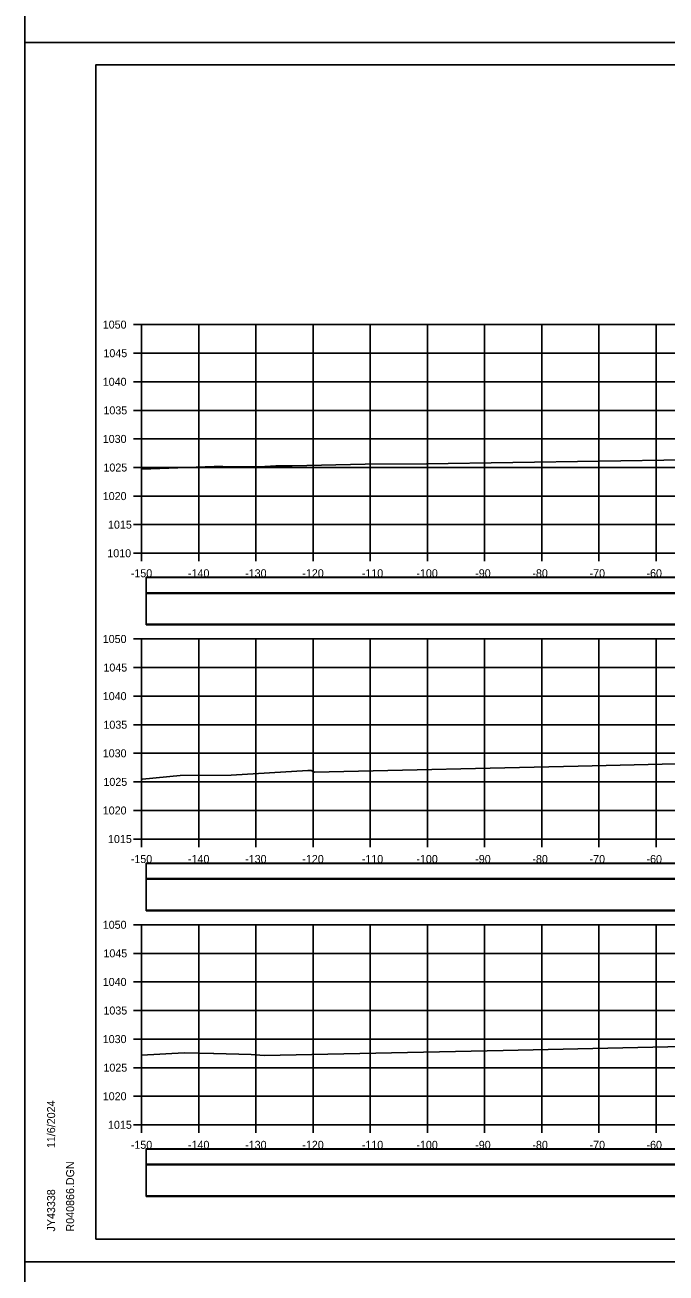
# Model space of a CAD drawing. Extents: x 1370565 to 1374448, y 301010 to 304637.
# Drawn here: x 1373198.4 to 1373310.5, y 302149.7 to 302368.1 of the extents above; entities that cross this region are included whole.
import ezdxf

# ---------------------------------------------------------------- set-up
doc = ezdxf.new("R2010")
doc.units = 0
for name, color, linetype in [('Default', 7, 'Continuous'), ('R_Axis', 7, 'Continuous'), ('R_Axis Annot', 7, 'Continuous'), ('R_Border', 7, 'Continuous'), ('R_Drive', 7, 'Continuous'), ('R_Exist Surface', 7, 'Continuous'), ('R_Grid', 7, 'Continuous'), ('R_No Plot', 7, 'Continuous')]:
    doc.layers.add(name, color=color, linetype=linetype)

msp = doc.modelspace()

# ---------------------------------------------------------------- linework, layer by layer
at = {"layer": 'Default'}
for points in [[(1373219.61, 302268.69), (1373518.02, 302268.69), (1373518.02, 302271.39), (1373219.61, 302271.39)], [(1373219.61, 302263.11), (1373518.02, 302263.11), (1373518.02, 302268.63), (1373219.61, 302268.63)], [(1373219.61, 302218.69), (1373518.02, 302218.69), (1373518.02, 302221.39), (1373219.61, 302221.39)], [(1373219.61, 302213.11), (1373518.02, 302213.11), (1373518.02, 302218.63), (1373219.61, 302218.63)], [(1373219.61, 302168.69), (1373518.02, 302168.69), (1373518.02, 302171.39), (1373219.61, 302171.39)], [(1373219.61, 302163.11), (1373518.02, 302163.11), (1373518.02, 302168.63), (1373219.61, 302168.63)]]:
    msp.add_lwpolyline(points, close=True, dxfattribs=at)
at = {"layer": 'R_Axis'}
for p, q in [((1373217.41, 302315.65), (1373218.81, 302315.65)), ((1373218.81, 302275.65), (1373218.81, 302315.65)), ((1373217.41, 302310.65), (1373218.81, 302310.65)), ((1373217.41, 302305.65), (1373218.81, 302305.65)), ((1373217.41, 302300.65), (1373218.81, 302300.65)), ((1373217.41, 302295.65), (1373218.81, 302295.65)), ((1373217.41, 302290.65), (1373218.81, 302290.65)), ((1373217.41, 302285.65), (1373218.81, 302285.65)), ((1373217.41, 302280.65), (1373218.81, 302280.65)), ((1373217.41, 302275.65), (1373218.81, 302275.65)), ((1373218.81, 302275.65), (1373518.81, 302275.65)), ((1373218.81, 302274.25), (1373218.81, 302275.65)), ((1373228.81, 302274.25), (1373228.81, 302275.65)), ((1373238.81, 302274.25), (1373238.81, 302275.65)), ((1373248.81, 302274.25), (1373248.81, 302275.65)), ((1373258.81, 302274.25), (1373258.81, 302275.65)), ((1373268.81, 302274.25), (1373268.81, 302275.65)), ((1373278.81, 302274.25), (1373278.81, 302275.65)), ((1373288.81, 302274.25), (1373288.81, 302275.65)), ((1373298.81, 302274.25), (1373298.81, 302275.65)), ((1373308.81, 302274.25), (1373308.81, 302275.65)), ((1373217.41, 302260.65), (1373218.81, 302260.65)), ((1373218.81, 302225.65), (1373218.81, 302260.65)), ((1373217.41, 302255.65), (1373218.81, 302255.65)), ((1373217.41, 302250.65), (1373218.81, 302250.65)), ((1373217.41, 302245.65), (1373218.81, 302245.65)), ((1373217.41, 302240.65), (1373218.81, 302240.65)), ((1373217.41, 302235.65), (1373218.81, 302235.65)), ((1373217.41, 302230.65), (1373218.81, 302230.65)), ((1373217.41, 302225.65), (1373218.81, 302225.65)), ((1373218.81, 302225.65), (1373518.81, 302225.65)), ((1373218.81, 302224.25), (1373218.81, 302225.65)), ((1373228.81, 302224.25), (1373228.81, 302225.65)), ((1373238.81, 302224.25), (1373238.81, 302225.65)), ((1373248.81, 302224.25), (1373248.81, 302225.65)), ((1373258.81, 302224.25), (1373258.81, 302225.65)), ((1373268.81, 302224.25), (1373268.81, 302225.65)), ((1373278.81, 302224.25), (1373278.81, 302225.65)), ((1373288.81, 302224.25), (1373288.81, 302225.65)), ((1373298.81, 302224.25), (1373298.81, 302225.65)), ((1373308.81, 302224.25), (1373308.81, 302225.65)), ((1373217.41, 302210.65), (1373218.81, 302210.65)), ((1373218.81, 302175.65), (1373218.81, 302210.65)), ((1373217.41, 302205.65), (1373218.81, 302205.65)), ((1373217.41, 302200.65), (1373218.81, 302200.65)), ((1373217.41, 302195.65), (1373218.81, 302195.65)), ((1373217.41, 302190.65), (1373218.81, 302190.65)), ((1373217.41, 302185.65), (1373218.81, 302185.65)), ((1373217.41, 302180.65), (1373218.81, 302180.65)), ((1373217.41, 302175.65), (1373218.81, 302175.65)), ((1373218.81, 302175.65), (1373518.81, 302175.65)), ((1373218.81, 302174.25), (1373218.81, 302175.65)), ((1373228.81, 302174.25), (1373228.81, 302175.65)), ((1373238.81, 302174.25), (1373238.81, 302175.65)), ((1373248.81, 302174.25), (1373248.81, 302175.65)), ((1373258.81, 302174.25), (1373258.81, 302175.65)), ((1373268.81, 302174.25), (1373268.81, 302175.65)), ((1373278.81, 302174.25), (1373278.81, 302175.65)), ((1373288.81, 302174.25), (1373288.81, 302175.65)), ((1373298.81, 302174.25), (1373298.81, 302175.65)), ((1373308.81, 302174.25), (1373308.81, 302175.65))]:
    msp.add_line(p, q, dxfattribs=at)
at = {"layer": 'R_Border'}
for p, q in [((1373210.81, 302361.11), (1373526.99, 302361.11)), ((1373210.81, 302155.65), (1373210.81, 302361.11)), ((1373210.81, 302155.65), (1373210.81, 302155.65)), ((1373526.99, 302155.65), (1373210.81, 302155.65))]:
    msp.add_line(p, q, dxfattribs=at)
at = {"layer": 'R_Drive'}
for points in [[(1373219.61, 302268.74), (1373518.02, 302268.74), (1373518.02, 302271.45), (1373219.61, 302271.45)], [(1373219.61, 302263.22), (1373518.02, 302263.22), (1373518.02, 302268.74), (1373219.61, 302268.74)], [(1373219.61, 302218.74), (1373518.02, 302218.74), (1373518.02, 302221.45), (1373219.61, 302221.45)], [(1373219.61, 302213.22), (1373518.02, 302213.22), (1373518.02, 302218.74), (1373219.61, 302218.74)], [(1373219.61, 302168.74), (1373518.02, 302168.74), (1373518.02, 302171.45), (1373219.61, 302171.45)], [(1373219.61, 302163.22), (1373518.02, 302163.22), (1373518.02, 302168.74), (1373219.61, 302168.74)]]:
    msp.add_lwpolyline(points, close=True, dxfattribs=at)
at = {"layer": 'R_Exist Surface'}
for points in [[(1373218.81, 302290.39), (1373219.69, 302290.42), (1373220.27, 302290.44), (1373220.41, 302290.44), (1373220.42, 302290.44), (1373231.51, 302290.83), (1373231.54, 302290.83), (1373232.97, 302290.85), (1373233, 302290.85), (1373239.16, 302290.78), (1373239.26, 302290.78), (1373240.39, 302290.8), (1373240.39, 302290.8), (1373242.29, 302290.93), (1373242.4, 302290.93), (1373242.42, 302290.93), (1373245.12, 302290.95), (1373257.91, 302291.24), (1373268.65, 302291.32), (1373313.93, 302292.02)], [(1373218.81, 302236.14), (1373218.92, 302236.13), (1373218.96, 302236.14), (1373225.53, 302236.77), (1373234.46, 302236.83), (1373247.88, 302237.66), (1373247.96, 302237.66), (1373248.42, 302237.65), (1373248.49, 302237.65), (1373249.06, 302237.33), (1373295.14, 302238.4), (1373327.01, 302239.18)], [(1373218.81, 302187.81), (1373226.25, 302188.26), (1373231.37, 302188.15), (1373231.42, 302188.15), (1373231.47, 302188.15), (1373238, 302187.96), (1373240.27, 302187.79), (1373282.07, 302188.66), (1373329.14, 302189.69)]]:
    msp.add_lwpolyline(points, dxfattribs=at)
at = {"layer": 'R_Grid'}
for p, q in [((1373218.81, 302315.65), (1373518.81, 302315.65)), ((1373218.81, 302275.65), (1373218.81, 302315.65)), ((1373228.81, 302275.65), (1373228.81, 302315.65)), ((1373238.81, 302275.65), (1373238.81, 302315.65)), ((1373248.81, 302275.65), (1373248.81, 302315.65)), ((1373258.81, 302275.65), (1373258.81, 302315.65)), ((1373268.81, 302275.65), (1373268.81, 302315.65)), ((1373278.81, 302275.65), (1373278.81, 302315.65)), ((1373288.81, 302275.65), (1373288.81, 302315.65)), ((1373298.81, 302275.65), (1373298.81, 302315.65)), ((1373308.81, 302275.65), (1373308.81, 302315.65)), ((1373218.81, 302310.65), (1373518.81, 302310.65)), ((1373218.81, 302305.65), (1373518.81, 302305.65)), ((1373218.81, 302300.65), (1373518.81, 302300.65)), ((1373218.81, 302295.65), (1373518.81, 302295.65)), ((1373218.81, 302290.65), (1373518.81, 302290.65)), ((1373218.81, 302285.65), (1373518.81, 302285.65)), ((1373218.81, 302280.65), (1373518.81, 302280.65)), ((1373218.81, 302275.65), (1373518.81, 302275.65)), ((1373218.81, 302260.65), (1373518.81, 302260.65)), ((1373218.81, 302225.65), (1373218.81, 302260.65)), ((1373228.81, 302225.65), (1373228.81, 302260.65)), ((1373238.81, 302225.65), (1373238.81, 302260.65)), ((1373248.81, 302225.65), (1373248.81, 302260.65)), ((1373258.81, 302225.65), (1373258.81, 302260.65)), ((1373268.81, 302225.65), (1373268.81, 302260.65)), ((1373278.81, 302225.65), (1373278.81, 302260.65)), ((1373288.81, 302225.65), (1373288.81, 302260.65)), ((1373298.81, 302225.65), (1373298.81, 302260.65)), ((1373308.81, 302225.65), (1373308.81, 302260.65)), ((1373218.81, 302255.65), (1373518.81, 302255.65)), ((1373218.81, 302250.65), (1373518.81, 302250.65)), ((1373218.81, 302245.65), (1373518.81, 302245.65)), ((1373218.81, 302240.65), (1373518.81, 302240.65)), ((1373218.81, 302235.65), (1373518.81, 302235.65)), ((1373218.81, 302230.65), (1373518.81, 302230.65)), ((1373218.81, 302225.65), (1373518.81, 302225.65)), ((1373218.81, 302210.65), (1373518.81, 302210.65)), ((1373218.81, 302175.65), (1373218.81, 302210.65)), ((1373228.81, 302175.65), (1373228.81, 302210.65)), ((1373238.81, 302175.65), (1373238.81, 302210.65)), ((1373248.81, 302175.65), (1373248.81, 302210.65)), ((1373258.81, 302175.65), (1373258.81, 302210.65)), ((1373268.81, 302175.65), (1373268.81, 302210.65)), ((1373278.81, 302175.65), (1373278.81, 302210.65)), ((1373288.81, 302175.65), (1373288.81, 302210.65)), ((1373298.81, 302175.65), (1373298.81, 302210.65)), ((1373308.81, 302175.65), (1373308.81, 302210.65)), ((1373218.81, 302205.65), (1373518.81, 302205.65)), ((1373218.81, 302200.65), (1373518.81, 302200.65)), ((1373218.81, 302195.65), (1373518.81, 302195.65)), ((1373218.81, 302190.65), (1373518.81, 302190.65)), ((1373218.81, 302185.65), (1373518.81, 302185.65)), ((1373218.81, 302180.65), (1373518.81, 302180.65)), ((1373218.81, 302175.65), (1373518.81, 302175.65))]:
    msp.add_line(p, q, dxfattribs=at)
at = {"layer": 'R_No Plot'}
for p, q in [((1373198.41, 302365.01), (1373531.75, 302365.01)), ((1373198.41, 302365), (1373531.75, 302365)), ((1373198.41, 302151.67), (1373531.75, 302151.67)), ((1373198.41, 302151.67), (1373531.75, 302151.67))]:
    msp.add_line(p, q, dxfattribs=at)
for points in [[(1373198.41, 302578.34), (1373531.75, 302578.34), (1373531.75, 302365.01), (1373198.41, 302365.01)], [(1373198.41, 302365), (1373531.75, 302365), (1373531.75, 302151.67), (1373198.41, 302151.67)], [(1373444.73, 302361.11), (1373464.35, 302361.11), (1373464.35, 302351.23), (1373480.47, 302351.23), (1373503.67, 302351.23), (1373503.67, 302326.9), (1373526.99, 302326.9), (1373526.99, 302155.65), (1373210.81, 302155.65), (1373210.81, 302361.11)], [(1373198.41, 302151.67), (1373531.75, 302151.67), (1373531.75, 301938.33), (1373198.41, 301938.33)]]:
    msp.add_lwpolyline(points, close=True, dxfattribs=at)

# ---------------------------------------------------------------- texts
at = {"layer": 'R_Axis Annot'}
for s, p in [('1050', (1373212.01, 302314.95)), ('1045', (1373212.13, 302309.95)), ('1040', (1373212.01, 302304.95)), ('1035', (1373212.13, 302299.95)), ('1030', (1373212.01, 302294.95)), ('1025', (1373212.13, 302289.95)), ('1020', (1373212.01, 302284.95)), ('1015', (1373212.93, 302279.95)), ('1010', (1373212.81, 302274.95)), ('-150', (1373216.92, 302271.45)), ('-140', (1373226.92, 302271.45)), ('-130', (1373236.92, 302271.45)), ('-120', (1373246.92, 302271.45)), ('-110', (1373257.32, 302271.45)), ('-100', (1373266.87, 302271.45)), ('-90', (1373277.16, 302271.45)), ('-80', (1373287.16, 302271.45)), ('-70', (1373297.16, 302271.45)), ('-60', (1373307.12, 302271.45)), ('1050', (1373212.01, 302259.95)), ('1045', (1373212.13, 302254.95)), ('1040', (1373212.01, 302249.95)), ('1035', (1373212.13, 302244.95)), ('1030', (1373212.01, 302239.95)), ('1025', (1373212.13, 302234.95)), ('1020', (1373212.01, 302229.95)), ('1015', (1373212.93, 302224.95)), ('-150', (1373216.92, 302221.45)), ('-140', (1373226.92, 302221.45)), ('-130', (1373236.92, 302221.45)), ('-120', (1373246.92, 302221.45)), ('-110', (1373257.32, 302221.45)), ('-100', (1373266.87, 302221.45)), ('-90', (1373277.16, 302221.45)), ('-80', (1373287.16, 302221.45)), ('-70', (1373297.16, 302221.45)), ('-60', (1373307.12, 302221.45)), ('1050', (1373212.01, 302209.95)), ('1045', (1373212.13, 302204.95)), ('1040', (1373212.01, 302199.95)), ('1035', (1373212.13, 302194.95)), ('1030', (1373212.01, 302189.95)), ('1025', (1373212.13, 302184.95)), ('1020', (1373212.01, 302179.95)), ('1015', (1373212.93, 302174.95)), ('-150', (1373216.92, 302171.45)), ('-140', (1373226.92, 302171.45)), ('-130', (1373236.92, 302171.45)), ('-120', (1373246.92, 302171.45)), ('-110', (1373257.32, 302171.45)), ('-100', (1373266.87, 302171.45)), ('-90', (1373277.16, 302171.45)), ('-80', (1373287.16, 302171.45)), ('-70', (1373297.16, 302171.45)), ('-60', (1373307.12, 302171.45))]:
    msp.add_text(s, height=1.4, dxfattribs=at).set_placement(p)
at = {"layer": 'R_Border'}
for s, p in [('11/6/2024', (1373203.68, 302171.58)), ('R040866.DGN', (1373207.01, 302156.98)), ('JY43338', (1373203.68, 302156.98))]:
    msp.add_text(s, height=1.4, rotation=90, dxfattribs=at).set_placement(p)

doc.saveas('drawing.dxf')
